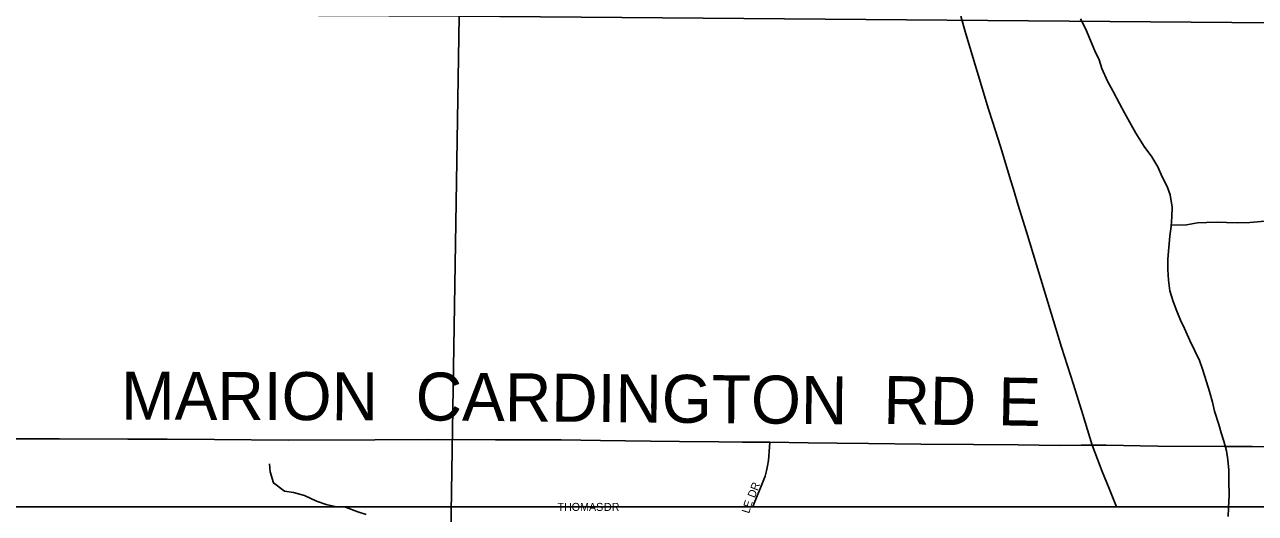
# Model space of a CAD drawing. Extents: x -97 to 34, y -21 to 22.
# Drawn here: x 7.079 to 8.535, y 16.869 to 17.448 of the extents above; entities that cross this region are included whole.
import ezdxf

# ---------------------------------------------------------------- set-up
doc = ezdxf.new("R2010")
doc.units = 0
for name, color, linetype in [('GM_X_County_Road', 7, 'Continuous'), ('GM_X_County_Road_Text', 7, 'Continuous'), ('GM_X_Minor_River', 7, 'Continuous'), ('GM_X_Section', 7, 'Continuous'), ('GM_X_State_Route', 7, 'Continuous'), ('GM_X_Township_Subdivision', 7, 'Continuous'), ('GM_X_Township_Subdivision_Text', 7, 'Continuous'), ('SH_Text', 7, 'Continuous')]:
    doc.layers.add(name, color=color, linetype=linetype)

msp = doc.modelspace()

# ---------------------------------------------------------------- linework, layer by layer
at = {"layer": 'GM_X_County_Road'}
for points in [[(7.0674, 16.9579), (7.1202, 16.9579), (7.201, 16.9573), (7.2476, 16.9573), (7.3035, 16.9569), (7.3906, 16.9562), (7.4931, 16.9564), (7.5553, 16.957), (7.6361, 16.9567), (7.692, 16.9566), (7.7138, 16.9564), (7.7604, 16.9557), (7.8195, 16.955), (7.8536, 16.9547), (7.9003, 16.9543), (7.9282, 16.9539), (7.9562, 16.9537), (7.9608, 16.9536)], [(7.9608, 16.9536), (8.0059, 16.9531), (8.0401, 16.9528), (8.0774, 16.9523), (8.1395, 16.9514), (8.2017, 16.951), (8.2545, 16.9507), (8.3042, 16.95), (8.329, 16.9501), (8.3422, 16.9502)], [(8.3709, 16.8772), (8.3622, 16.8989), (8.354, 16.919), (8.3483, 16.9335), (8.3422, 16.9502)]]:
    msp.add_lwpolyline(points, dxfattribs=at)
at = {"layer": 'GM_X_Minor_River'}
for points in [[(8.5032, 16.8656), (8.5036, 16.8759), (8.5041, 16.891), (8.5038, 16.9073), (8.5038, 16.9206), (8.5027, 16.9327), (8.5009, 16.9437), (8.4979, 16.9551), (8.4949, 16.965), (8.4919, 16.9749), (8.487, 16.9904), (8.4844, 17.001), (8.481, 17.0136), (8.4773, 17.0253), (8.4728, 17.0401), (8.469, 17.0504), (8.4634, 17.0621), (8.4578, 17.0743), (8.4514, 17.0883), (8.4465, 17.0982), (8.4423, 17.1088), (8.4378, 17.1202), (8.4341, 17.1331), (8.4326, 17.1456), (8.4315, 17.1582), (8.4316, 17.1703), (8.4328, 17.1843), (8.434, 17.1976), (8.4355, 17.2097), (8.4363, 17.2207), (8.4367, 17.2321), (8.4345, 17.2468), (8.4308, 17.2567), (8.4251, 17.2681), (8.4199, 17.2799), (8.4127, 17.2917), (8.4037, 17.3038), (8.3939, 17.3198), (8.3882, 17.3297), (8.3803, 17.3437), (8.3743, 17.3547), (8.3671, 17.3688), (8.3604, 17.3813), (8.3536, 17.3961), (8.3502, 17.4064), (8.3453, 17.417), (8.334, 17.4436), (8.3284, 17.455)], [(8.4356, 17.2109), (8.4537, 17.2111), (8.4666, 17.2134), (8.4772, 17.2137), (8.4905, 17.2144), (8.5011, 17.214), (8.514, 17.2136), (8.5288, 17.2139), (8.5553, 17.2164)], [(7.4828, 16.868), (7.473, 16.8712), (7.4583, 16.8767), (7.4477, 16.8772), (7.4356, 16.88), (7.4243, 16.8839), (7.41, 16.8906), (7.3968, 16.8942), (7.3862, 16.8958), (7.3731, 16.9055), (7.3695, 16.9188), (7.3685, 16.9283)]]:
    msp.add_lwpolyline(points, dxfattribs=at)
at = {"layer": 'GM_X_Section'}
for points in [[(7.5928, 17.458), (7.5768, 16.4545), (6.5713, 16.4562), (6.5942, 17.463)], [(8.6036, 17.4499), (8.5841, 16.4464), (7.5768, 16.4545), (7.5928, 17.458)]]:
    msp.add_lwpolyline(points, close=True, dxfattribs=at)
at = {"layer": 'GM_X_State_Route'}
for points in [[(8.1865, 17.4583), (8.1926, 17.4373), (8.2061, 17.3928), (8.2195, 17.3482), (8.2241, 17.3334), (8.2335, 17.3038), (8.2399, 17.2831), (8.2443, 17.2683), (8.2497, 17.2505), (8.2543, 17.2357), (8.2643, 17.203), (8.287, 17.1288), (8.3059, 17.0664), (8.3198, 17.0219), (8.3309, 16.9864), (8.3422, 16.9502)], [(8.3422, 16.9502), (8.3585, 16.9501), (8.4197, 16.9491), (8.5011, 16.9487)], [(8.5011, 16.9487), (8.5316, 16.9485), (8.5521, 16.9483)]]:
    msp.add_lwpolyline(points, dxfattribs=at)
at = {"layer": 'GM_X_Township_Subdivision'}
msp.add_lwpolyline([(7.9406, 16.8772), (7.9421, 16.8815), (7.9504, 16.9018), (7.955, 16.9136), (7.9567, 16.9197), (7.958, 16.9259), (7.9589, 16.9322), (7.9603, 16.9479), (7.9608, 16.9536)], dxfattribs=at)
at = {"layer": 'SH_Text'}
msp.add_lwpolyline([(7.0407, 16.8772), (9.1549, 16.8772), (9.1549, 16.3891), (7.0407, 16.3891)], close=True, dxfattribs=at)

# ---------------------------------------------------------------- texts
at = {"layer": 'GM_X_County_Road_Text'}
for s, height, rotation, p in [('MARION', 0.05682, 359.8304, (7.1929, 16.9805)), ('CARDINGTON', 0.05682, 359.4809, (7.5413, 16.9796)), ('RD', 0.05682, 359.0109, (8.0947, 16.9755)), ('E', 0.0568, 358.8923, (8.2303, 16.9738))]:
    msp.add_text(s, height=height, rotation=rotation, dxfattribs=at).set_placement(p)
at = {"layer": 'GM_X_Township_Subdivision_Text'}
for s, rotation, p in [('DR', 68.7512, (7.9427, 16.8871)), ('THOMAS', 0, (7.7093, 16.8724)), ('DR', 0, (7.7643, 16.8724)), ('E', 72.1179, (7.938, 16.8752)), ('L', 73.2066, (7.9361, 16.8688))]:
    msp.add_text(s, height=0.00947, rotation=rotation, dxfattribs=at).set_placement(p)

doc.saveas('drawing.dxf')
